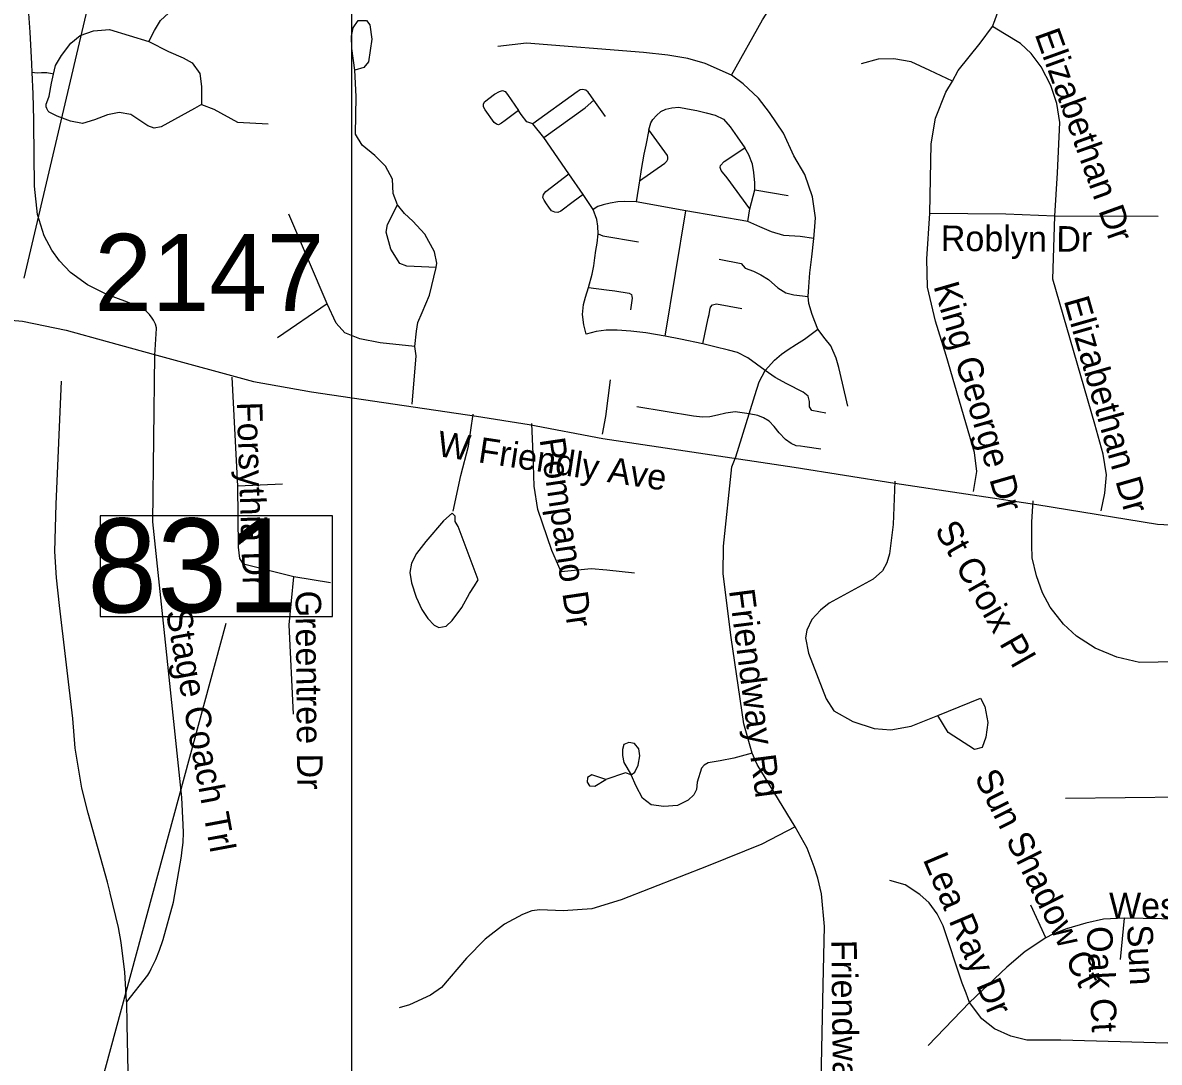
# Model space of a CAD drawing. Extents: x 1662474 to 1856135, y 779280 to 917889.
# Drawn here: x 1729811 to 1734047, y 849923 to 853796 of the extents above; entities that cross this region are included whole.
import ezdxf

# ---------------------------------------------------------------- set-up
doc = ezdxf.new("R2010")
doc.units = 0
for name, color, linetype in [('Cogo Default Point CELL', 7, 'Continuous'), ('Exist Hydrographic Pond Under 1500 Sq Ft', 7, 'Continuous'), ('Exist Road Non-System Type 51', 7, 'Continuous'), ('Exist Road Non-System Type 51 Label', 7, 'Continuous'), ('Exist Road Primary Interstate Structure Standard Bridge Number Label', 7, 'Continuous'), ('Exist Road Secondary Structure Standard Bridge Number Label', 7, 'Continuous'), ('Exist Road Secondary Type 51 Attributed', 7, 'Continuous'), ('Exist Road Secondary Type 51 Label', 7, 'Continuous'), ('Map Preparation Inset Cut Line', 7, 'Continuous')]:
    doc.layers.add(name, color=color, linetype=linetype)

msp = doc.modelspace()

# ---------------------------------------------------------------- linework, layer by layer
at = {"layer": 'Exist Hydrographic Pond Under 1500 Sq Ft'}
msp.add_lwpolyline([(1731507.8, 851720.2), (1731433.9, 851918.7), (1731422.3, 851937.7), (1731422.3, 851957.8), (1731411.7, 851968.4), (1731378.9, 851939.8), (1731313.5, 851863.8), (1731278.6, 851818.4), (1731259.6, 851782.5), (1731253.2, 851747.7), (1731259.6, 851709.7), (1731277.5, 851655.8), (1731298.7, 851610.4), (1731320.8, 851576.6), (1731344.1, 851551.3), (1731362, 851542.8), (1731388.5, 851548.1), (1731411.7, 851569.2), (1731447.6, 851617.8), (1731476.1, 851669.5), (1731494.1, 851698), (1731507.8, 851720.2)], dxfattribs=at)
at = {"layer": 'Exist Road Non-System Type 51'}
for p, q in [((1731982.6, 853447.2), (1731939, 853507.1)), ((1731752.6, 853368.8), (1731711.6, 853419.2)), ((1731845.9, 853233.1), (1731752.6, 853368.8)), ((1731899.6, 853155.9), (1731845.9, 853233.1)), ((1732109.4, 853207.6), (1732097.8, 853128.6)), ((1732521.6, 853102.6), (1732539, 853173.2)), ((1732539, 853173.2), (1732663.9, 853152.8)), ((1731937.6, 853099.8), (1731899.6, 853155.9)), ((1732282.9, 853095.2), (1732097.8, 853128.6)), ((1730945.4, 852748.5), (1730802.5, 853083.4)), ((1732204.9, 852628.9), (1732282.9, 853095.2)), ((1732513.5, 853055.1), (1732282.9, 853095.2)), ((1732513.5, 853055.1), (1732521.6, 853102.6)), ((1734042.9, 853074), (1733658.4, 853075.9)), ((1730945.4, 852748.5), (1730760.2, 852622.4)), ((1730612.5, 852069.9), (1730591.8, 852475.9)), ((1732468.9, 852178.8), (1732518, 852339.4)), ((1730779.4, 852076.9), (1730612.5, 852069.9)), ((1730957.4, 851709.2), (1730821.1, 851731.8)), ((1734936.9, 850919.4), (1733698, 850905.5)), ((1733624, 850386.4), (1733568.9, 850508.9)), ((1733903.2, 850306.1), (1733917.6, 850460.4)), ((1733340.2, 850145.7), (1733185.6, 849985.4))]:
    msp.add_line(p, q, dxfattribs=at)
for points in [[(1729846, 853610.7), (1729844.6, 853642.6), (1729838.4, 853760.4), (1729829.5, 853883.8), (1729819.9, 854017.9), (1729813.6, 854151.9), (1729811.2, 854235.8)], [(1733425.1, 853782.1), (1733434.2, 853804.2), (1733467, 853897.6), (1733476, 853954.4), (1733477, 854019.7)], [(1730281.2, 853725.9), (1730302.2, 853767.4), (1730324.1, 853804.9), (1730369.1, 853845.7), (1730413.9, 853863.2), (1730549.2, 853869.5), (1730741.9, 853915.4)], [(1732452.6, 853601), (1732568.6, 853806.5), (1732626.1, 853898.7)], [(1731048.1, 853619.2), (1731036.9, 853700.5), (1731036.6, 853745.7), (1731041.9, 853777.7), (1731060.5, 853804.2), (1731091.8, 853803.9), (1731105.1, 853787.7), (1731112, 853734.9), (1731099.6, 853649.9), (1731082.4, 853629.9), (1731048.1, 853619.2)], [(1729925.6, 853604.2), (1729933, 853637.2), (1729954.8, 853674.5), (1729989.6, 853719.7), (1730025.1, 853748.8), (1730073.9, 853765.4), (1730134.6, 853770.6), (1730281.2, 853725.9)], [(1733276, 853579), (1733298, 853617.6), (1733380.1, 853719.7), (1733425.1, 853782.1)], [(1733658.4, 853075.9), (1733667.9, 853237), (1733676, 853424.7), (1733665.8, 853495.5), (1733642.6, 853562.2), (1733606.4, 853632), (1733569.4, 853680.9), (1733530.4, 853718.6), (1733469.9, 853755.1), (1733425.1, 853782.1)], [(1730281.2, 853725.9), (1730354.5, 853688.7), (1730408.6, 853665.1), (1730441.9, 853646.7), (1730470.8, 853607.1), (1730477.4, 853558.2), (1730477.4, 853491.4)], [(1732452.6, 853601), (1732355, 853644.4), (1732290.1, 853663.2), (1732215.6, 853675.4), (1732124.9, 853684.8), (1731688.9, 853719.9), (1731582, 853707.9)], [(1733276, 853579), (1733191.8, 853617.6), (1733121.9, 853650.9), (1733057.4, 853661.9), (1732999.1, 853660.1), (1732936.6, 853643.5)], [(1730302.9, 852557.2), (1730309.8, 852656.4), (1730309.4, 852658.8), (1730305.2, 852673.6), (1730298.6, 852687.4), (1730292.9, 852695.9), (1730282.8, 852708.9), (1730279.6, 852712.7), (1730269.1, 852722.8), (1730256.9, 852730.9), (1730249.9, 852734.2), (1730201.4, 852754.7), (1730124.4, 852783.9), (1730052, 852819.8), (1729988.8, 852865.4), (1729947.6, 852909.4), (1729918.9, 852948.5), (1729891, 853001.8), (1729865.1, 853082.2), (1729854, 853187.2), (1729853.6, 853304.7), (1729852.6, 853420.7), (1729852.2, 853433.9), (1729849.2, 853530.9), (1729846, 853610.7)], [(1729925.6, 853604.2), (1729920.8, 853605.4), (1729900.6, 853609.8), (1729881.1, 853609.8), (1729866.5, 853608.5), (1729854.5, 853609.8), (1729846, 853610.7)], [(1730477.4, 853491.4), (1730451.4, 853476.9), (1730327.1, 853408.1), (1730301.2, 853403.9), (1730277.4, 853412.4), (1730213.9, 853454), (1730170, 853461.4), (1730126.1, 853453), (1730078.4, 853434.1), (1730033.8, 853420.7), (1729988.6, 853429.9), (1729939.6, 853447.8), (1729916.2, 853458.9), (1729914, 853460), (1729909.5, 853463.2), (1729905.5, 853467.2), (1729902.4, 853471.8), (1729900, 853476.8), (1729898.5, 853482.2), (1729898, 853487.8), (1729898.5, 853493.3), (1729900, 853498.7), (1729900.1, 853499.2), (1729909.4, 853523.1), (1729918.4, 853571.2), (1729925.6, 853604.2)], [(1731351.6, 852884.2), (1731354.8, 852900), (1731346.1, 852943), (1731309.4, 853008.9), (1731264.8, 853056.2), (1731233.2, 853085.2), (1731207.5, 853117.9), (1731191.8, 853159.9), (1731188.6, 853213.4), (1731163.1, 853261.2), (1731123, 853301.9), (1731076, 853339.4), (1731051.1, 853381.1), (1731053.4, 853521.5), (1731048.1, 853619.2)], [(1732760, 852991.6), (1732762.6, 853021), (1732765.5, 853068.8), (1732754.4, 853147.2), (1732726.1, 853231.2), (1732685.4, 853300.2), (1732646.4, 853384.5), (1732594.9, 853461.4), (1732552.9, 853515.4), (1732495.9, 853568.5), (1732452.6, 853601)], [(1731658.4, 853468.8), (1731608.6, 853432), (1731595.1, 853421.8), (1731584.6, 853416), (1731576.2, 853417.6), (1731567.6, 853424.1), (1731534.5, 853471.6), (1731528.5, 853483.2), (1731528.5, 853492.1), (1731532.1, 853501.2), (1731569.4, 853529.4), (1731587.9, 853540.2), (1731598.9, 853543.9), (1731608.6, 853539.9), (1731617.1, 853528.1), (1731658.4, 853468.8)], [(1731939, 853507.1), (1731928, 853523.9), (1731918.8, 853537.2), (1731909.6, 853544.9), (1731897.8, 853547.8), (1731888.6, 853545.9), (1731877.1, 853538.6), (1731711.6, 853419.2)], [(1733191.8, 853085.2), (1733196.4, 853345.1), (1733213.1, 853440.2), (1733251, 853537.2), (1733276, 853579)], [(1731752.6, 853368.8), (1731907, 853479.5), (1731939, 853507.1)], [(1730477.4, 853491.4), (1730523.2, 853473.8), (1730611.8, 853425.4), (1730725.1, 853419.7)], [(1731711.6, 853419.2), (1731689.6, 853426.5), (1731668.1, 853454), (1731658.4, 853468.8)], [(1732144.2, 853397.6), (1732152.1, 853422.9), (1732159.4, 853435.7), (1732173.1, 853450.9), (1732188.9, 853465.1), (1732208, 853474.2), (1732230.6, 853479.2), (1732256.4, 853481.1), (1732288.9, 853475.9), (1732323.2, 853469.2), (1732358.4, 853460.9), (1732391.8, 853451.9), (1732422.4, 853436.2), (1732447.6, 853408.7), (1732473.4, 853371.4), (1732502.8, 853329.9)], [(1732144.2, 853397.6), (1732133.8, 853340.4), (1732126.4, 853305.8), (1732116.1, 853248.9), (1732109.4, 853207.6)], [(1732109.4, 853207.6), (1732203.6, 853273.5), (1732212.2, 853279.8), (1732215.9, 853287.9), (1732215.4, 853294.8), (1732214.1, 853301.6), (1732144.2, 853397.6)], [(1732521.6, 853102.6), (1732436.6, 853217.9), (1732419.6, 853239.1), (1732413.8, 853245.7), (1732410.1, 853257.2), (1732411.9, 853263.8), (1732425.6, 853278.8), (1732502.8, 853329.9)], [(1732539, 853173.2), (1732539.2, 853200), (1732535.9, 853238.6), (1732531.1, 853269), (1732517.8, 853304.4), (1732502.8, 853329.9)], [(1731899.6, 853155.9), (1731862.4, 853128.6), (1731815.9, 853093.7), (1731805.9, 853088.7), (1731793.9, 853089.8), (1731782, 853094.8), (1731771.2, 853108.7), (1731763.4, 853121), (1731753.9, 853135.4), (1731749.5, 853145.1), (1731752.1, 853155.6), (1731760.5, 853167.2), (1731845.9, 853233.1)], [(1731351.6, 852884.2), (1731241.9, 852889.5), (1731216.4, 852898.7), (1731182.6, 852952.2), (1731166, 853016.2), (1731170, 853044.4), (1731207.5, 853117.9)], [(1732097.8, 853128.6), (1732053.4, 853129.9), (1732028.5, 853129.1), (1732000.9, 853124.4), (1731974.4, 853117.6), (1731955, 853111.5), (1731937.6, 853099.8)], [(1731955.5, 853009.2), (1731955, 853038.6), (1731950.9, 853063), (1731937.6, 853099.8)], [(1733355.2, 852050.2), (1733366.8, 852124.7), (1733358.4, 852195.5), (1733253.4, 852556.9), (1733213.2, 852684.2), (1733183.4, 852811.2), (1733180.4, 852916.5), (1733191.8, 853085.2)], [(1733658.4, 853075.9), (1733475.6, 853082.4), (1733191.8, 853085.2)], [(1733830.2, 851977.2), (1733843.9, 852042.8), (1733851, 852111.2), (1733837.6, 852189.2), (1733806.4, 852301.1), (1733702.1, 852661.2), (1733650, 852840.4), (1733658.4, 853075.9)], [(1732760, 852991.6), (1732708.5, 852999.8), (1732647.6, 853003.7), (1732601.4, 853017.6), (1732558.1, 853035.9), (1732513.5, 853055.1)], [(1731919.9, 852809.7), (1731933.2, 852859), (1731939, 852890.2), (1731943.4, 852920.4), (1731947.4, 852947.8), (1731951.9, 852975.4), (1731955.5, 853009.2)], [(1731955.5, 853009.2), (1731973.6, 853001.9), (1732105.6, 852979.8)], [(1732738.6, 852776.4), (1732740.6, 852812.4), (1732744.5, 852864.9), (1732752.4, 852924.4), (1732760, 852991.6)], [(1732407.2, 852914.7), (1732488.9, 852899.2), (1732503.2, 852881.4), (1732534.5, 852869.9), (1732562.4, 852857.2), (1732590.9, 852839.9), (1732625.9, 852808.7), (1732655.2, 852790.2), (1732685.4, 852781.9), (1732738.6, 852776.4)], [(1731272.1, 852589.5), (1731278.4, 852646.4), (1731283.6, 852679.2), (1731299.1, 852716.5), (1731327.1, 852780.6), (1731351.6, 852884.2)], [(1732204.9, 852628.9), (1732133.8, 852640.9), (1732077.6, 852647), (1732026.6, 852650.7), (1731985.4, 852650.7), (1731947.6, 852645.2), (1731911.4, 852635.4), (1731901.8, 852670.6), (1731897.8, 852709.4), (1731900.9, 852746.7), (1731908, 852773.8), (1731919.9, 852809.7)], [(1731919.9, 852809.7), (1731986.2, 852800.5), (1732017.5, 852796.9), (1732071.2, 852788.7), (1732079.4, 852783.8), (1732081.2, 852775.9), (1732081.8, 852769.5), (1732075.8, 852726)], [(1732774.9, 852654.9), (1732763.1, 852683.2), (1732753.4, 852709.4), (1732741.1, 852749.6), (1732738.6, 852776.4)], [(1731272.1, 852589.5), (1731142.6, 852603.2), (1731067.4, 852617.9), (1731011.1, 852640.2), (1730978.4, 852676.9), (1730945.4, 852748.5)], [(1732346.1, 852599.2), (1732366, 852694.8), (1732369.1, 852709.4), (1732371.5, 852724.9), (1732374.6, 852736.2), (1732382, 852745.7), (1732397.2, 852748.9), (1732491.1, 852731.5)], [(1732578.4, 852500), (1732613, 852539.1), (1732638.8, 852561.4), (1732663.9, 852579), (1732694.6, 852598.9), (1732724.5, 852617.6), (1732774.9, 852654.9)], [(1732886.2, 852367.4), (1732866.2, 852453.2), (1732853.1, 852511), (1732843.1, 852546.4), (1732822.6, 852592.4), (1732802.2, 852618.9), (1732774.9, 852654.9)], [(1732346.1, 852599.2), (1732263.1, 852617.1), (1732204.9, 852628.9)], [(1731262.1, 852374.5), (1731277.1, 852555.1), (1731272.1, 852589.5)], [(1732578.4, 852500), (1732513.8, 852548), (1732474.4, 852568), (1732440.9, 852576.7), (1732389.9, 852588.7), (1732346.1, 852599.2)], [(1730198.2, 850148.4), (1730277, 850248), (1730283.9, 850260.4), (1730290, 850271.5), (1730306.8, 850305.9), (1730321, 850341.2), (1730332.9, 850377.4), (1730333.9, 850381), (1730372.8, 850520.2), (1730402, 850690.6), (1730404.2, 850704.9), (1730408.2, 850742.2), (1730409.6, 850779.6), (1730408.9, 850807.9), (1730403.2, 850909.9), (1730295.1, 851936.4), (1730302.9, 852557.2)], [(1732518, 852339.4), (1732540.2, 852407.6), (1732556, 852458.2), (1732578.4, 852500)], [(1732804.4, 852340.9), (1732751.6, 852352), (1732743.1, 852364.6), (1732742.9, 852384.8), (1732737.9, 852404.2), (1732720.4, 852419.9), (1732658.4, 852450.9), (1732615.4, 852474.2), (1732578.4, 852500)], [(1730198.2, 850148.4), (1730197.9, 850149), (1730191.8, 850259.4), (1730177.2, 850369.6), (1730167.9, 850425.8), (1730137.1, 850553), (1730136.9, 850553.8), (1730127.2, 850593.8), (1730054.2, 850850.7), (1730031.4, 850944.4), (1730006.5, 851093.4), (1729997.2, 851203.7), (1729947.4, 851624.4), (1729936.1, 851728.4), (1729929.9, 851826), (1729935.1, 852002.6), (1729955.5, 852461.2)], [(1731972.1, 852263), (1731984.4, 852328.9), (1732001.1, 852465.9)], [(1732518, 852339.4), (1732466, 852346.2), (1732431.1, 852342), (1732399.9, 852333.9), (1732371.5, 852327.9), (1732344.8, 852327), (1732311.1, 852330.7), (1732100.1, 852364.9)], [(1731415.1, 851976.1), (1731444, 852108.9), (1731472.9, 852218.9), (1731489.6, 852338.1)], [(1732785.4, 852207.6), (1732726.4, 852216), (1732709.9, 852218.1), (1732693.4, 852219.9), (1732674.9, 852228.4), (1732653.6, 852243.9), (1732630.9, 852267.8), (1732611.1, 852292.1), (1732592.5, 852311.2), (1732572.4, 852324.2), (1732550.5, 852332.5), (1732518, 852339.4)], [(1732091.5, 851745.7), (1731987.9, 851757), (1731929.2, 851761.4), (1731817.1, 851750.9), (1731782.4, 851829.2), (1731730.6, 851982.2), (1731717.1, 852069.2), (1731713.2, 852188.7), (1731708.9, 852303.4)], [(1732529.8, 851074.6), (1732498.4, 851184.2), (1732450.8, 851505.8), (1732421.4, 851743.1), (1732423, 851846.4), (1732454.5, 852141.5), (1732468.9, 852178.8)], [(1730821.1, 851731.8), (1730633.5, 851779.5), (1730619.9, 851800.2), (1730615.4, 851842.5), (1730612.5, 852069.9)], [(1733061.2, 852088.4), (1733055.2, 851926.5), (1733041.1, 851817.9), (1733032.1, 851784.2), (1733015.1, 851754.1), (1732980.1, 851723.1), (1732816.1, 851633.6), (1732783.9, 851607.9), (1732752.4, 851572.2), (1732733.5, 851533.4), (1732729, 851505), (1732740.2, 851447.2), (1732805.1, 851276.9), (1732834.5, 851232.9), (1732905.1, 851192.2), (1732983.9, 851166.7), (1733047.1, 851161.9), (1733121.9, 851175.6), (1733221.9, 851215.2)], [(1734946.9, 851429.4), (1733974.1, 851412.9), (1733888.4, 851432), (1733808.5, 851465.4), (1733738.6, 851510.2), (1733690.6, 851554.9), (1733640.8, 851618.4), (1733612.4, 851672.4), (1733589.9, 851734.9), (1733572.9, 851801.9), (1733571.8, 851849.6), (1733572.6, 851936.8), (1733577, 852014.4)], [(1730820.1, 851220.5), (1730804.4, 851552.5), (1730821.1, 851731.8)], [(1733221.9, 851215.2), (1733381.2, 851279.5), (1733397.2, 851248.6), (1733408.5, 851189.2), (1733400.4, 851134.7), (1733386.8, 851096.1), (1733358.9, 851088.8), (1733260.5, 851152), (1733221.9, 851215.2)], [(1732078.1, 850994), (1732092.8, 851004.5), (1732104.4, 851029.9), (1732111.1, 851064.4), (1732106.6, 851090.4), (1732091.5, 851110.5), (1732070.5, 851114.2), (1732051.6, 851106.9), (1732045.9, 851088.8), (1732045.9, 851066.2), (1732051.6, 851039.9), (1732078.1, 850994)], [(1732529.8, 851074.6), (1732461.2, 851056.4), (1732410.4, 851046.5), (1732366, 851038.4), (1732350.2, 851030.5), (1732340.2, 851018.4), (1732324.2, 850966.4), (1732321.6, 850939.9), (1732312.1, 850918.9), (1732290.9, 850899.2), (1732251.6, 850879.6), (1732199.9, 850875.9), (1732153.1, 850881.9), (1732120.9, 850906.6), (1732097, 850951.5), (1732078.1, 850994)], [(1732690.4, 850800.6), (1732548.9, 851032.4), (1732529.8, 851074.6)], [(1732078.1, 850994), (1732056.9, 851001.9), (1731983.9, 850976.7)], [(1731983.9, 850976.7), (1731932.1, 850994), (1731916.4, 850983.5), (1731915.1, 850966.9), (1731923.8, 850953.4), (1731943.4, 850952), (1731983.9, 850976.7)], [(1732690.4, 850800.6), (1732565.8, 850736), (1732366, 850654.6), (1732040.9, 850528.4), (1731931.9, 850494.8), (1731825.6, 850487.9), (1731738.5, 850490.6), (1731708.9, 850487.2), (1731673.1, 850474.1), (1731606.8, 850437.4), (1731534.5, 850381.9), (1731465.2, 850311.4), (1731371.9, 850201.4), (1731330.9, 850173), (1731252.6, 850137.1), (1731214.4, 850125.8)], [(1733218.8, 849318.4), (1733214.2, 849665.4), (1733207.5, 849706.4), (1733179.9, 849724.2), (1733143.6, 849727.6), (1732846.1, 849723.9), (1732818.5, 849728.9), (1732794.9, 849748.6), (1732785.9, 849793.5), (1732794.9, 850211.4), (1732798.9, 850429.2), (1732788.1, 850550.2), (1732774.4, 850608.7), (1732760.8, 850651.8), (1732734.5, 850720.5), (1732690.4, 850800.6)], [(1733340.2, 850145.7), (1733327.1, 850180.1), (1733312.4, 850217.6), (1733241.6, 850431.2), (1733219.9, 850475.9), (1733189.6, 850516.6), (1733155.2, 850547.9), (1733100.4, 850584.2), (1733042.6, 850600)], [(1733917.6, 850460.4), (1733839.8, 850455.9), (1733773.1, 850441.2), (1733701.1, 850419.8), (1733651, 850400.2), (1733624, 850386.4)], [(1734924.2, 850442.2), (1734546.9, 850448.9), (1733917.6, 850460.4)], [(1733624, 850386.4), (1733547.9, 850335.8), (1733479.1, 850276.9), (1733340.2, 850145.7)], [(1730224.9, 848895.9), (1730199.4, 850064.4), (1730198.2, 850148.4)], [(1734919.8, 850046.2), (1734675.9, 850044.7), (1734437.6, 850028.9), (1734326.1, 850010.2), (1734255.2, 850001.1), (1734078.1, 849993.8), (1733680.1, 850005), (1733553.1, 850005), (1733493.9, 850019.8), (1733432.4, 850048.1), (1733385.4, 850085.1), (1733340.2, 850145.7)]]:
    msp.add_lwpolyline(points, dxfattribs=at)
at = {"layer": 'Exist Road Primary Interstate Structure Standard Bridge Number Label'}
msp.add_line((1729565.4, 847867.9), (1730569.5, 851558.6), dxfattribs=at)
msp.add_lwpolyline([(1730965.2, 851959.2), (1730098.7, 851959.2), (1730098.7, 851583.6), (1730965.2, 851583.6)], close=True, dxfattribs=at)
at = {"layer": 'Exist Road Secondary Structure Standard Bridge Number Label'}
msp.add_line((1729816.3, 852844.1), (1730487.8, 855710.3), dxfattribs=at)
at = {"layer": 'Exist Road Secondary Type 51 Attributed'}
for points in [[(1726682.5, 852212.6), (1728578.3, 852606.6), (1728858.3, 852656.9), (1729107.6, 852698.6), (1729242.9, 852707.7), (1729630, 852696.3), (1729724.4, 852691.6), (1729810, 852684.7), (1729972.9, 852651.1)], [(1729972.9, 852651.1), (1730125.7, 852608.8), (1730310.8, 852557.7), (1730670.9, 852459.9), (1730887.3, 852420.6), (1731501.8, 852330.9), (1731698.9, 852299.6), (1731973.3, 852246.6), (1732685.8, 852140.4), (1733061.8, 852080.2), (1733590.7, 852001.1), (1734040.4, 851928.3), (1734276.2, 851916)]]:
    msp.add_lwpolyline(points, dxfattribs=at)
at = {"layer": 'Map Preparation Inset Cut Line'}
for points in [[(1731035.7, 826588.1), (1668486.3, 826588.1), (1668486.3, 870408.9), (1731035.7, 870408.9)], [(1731035.7, 826588.1), (1793585.1, 826588.1), (1793585.1, 870408.9), (1731035.7, 870408.9)]]:
    msp.add_lwpolyline(points, close=True, dxfattribs=at)

# ---------------------------------------------------------------- texts
at = {"layer": 'Cogo Default Point CELL'}
msp.add_text('2147', height=288, dxfattribs=at).set_placement((1730078.1, 852721.6))
at = {"layer": 'Exist Road Non-System Type 51 Label'}
for s, rotation, p in [('Elizabethan Dr', 289.8421, (1733581.9, 853754.1)), ('Roblyn Dr', 359.679, (1733232.5, 852945.8)), ('King George Dr', 286.1434, (1733204.9, 852815)), ('Elizabethan Dr', 285.9648, (1733690.7, 852761.7)), ('Forsythia Dr', 271.8845, (1730608.4, 852382.5)), ('Pompano Dr', 278.4101, (1731737, 852244.1)), ('St Croix Pl', 299.6684, (1733208, 851907.3)), ('Greentree Dr', 270.509, (1730827.6, 851680.1)), ('Friendway Rd', 277.3406, (1732443.1, 851681.5)), ('Stage Coach Trl', 280.5304, (1730343.6, 851602.1)), ('Sun Shadow Ct', 296.5522, (1733356.5, 850985.9)), ('Lea Ray Dr', 292.9411, (1733164.9, 850679.3)), ('Westwind Dr', 359.6375, (1733859.3, 850460.4)), ('Oak Ct', 272.934, (1733776.2, 850427.9)), ('Sun', 272.934, (1733926.9, 850433.9)), ('Friendway Rd', 270.702, (1732824.4, 850378.8))]:
    msp.add_text(s, height=95, rotation=rotation, dxfattribs=at).set_placement(p)
at = {"layer": 'Exist Road Primary Interstate Structure Standard Bridge Number Label'}
msp.add_text('831', height=350, dxfattribs=at).set_placement((1730051.3, 851599.2))
at = {"layer": 'Exist Road Secondary Type 51 Label'}
msp.add_text('W Friendly Ave', height=95, rotation=351.3253, dxfattribs=at).set_placement((1731351.6, 852182.3))

doc.saveas('drawing.dxf')
